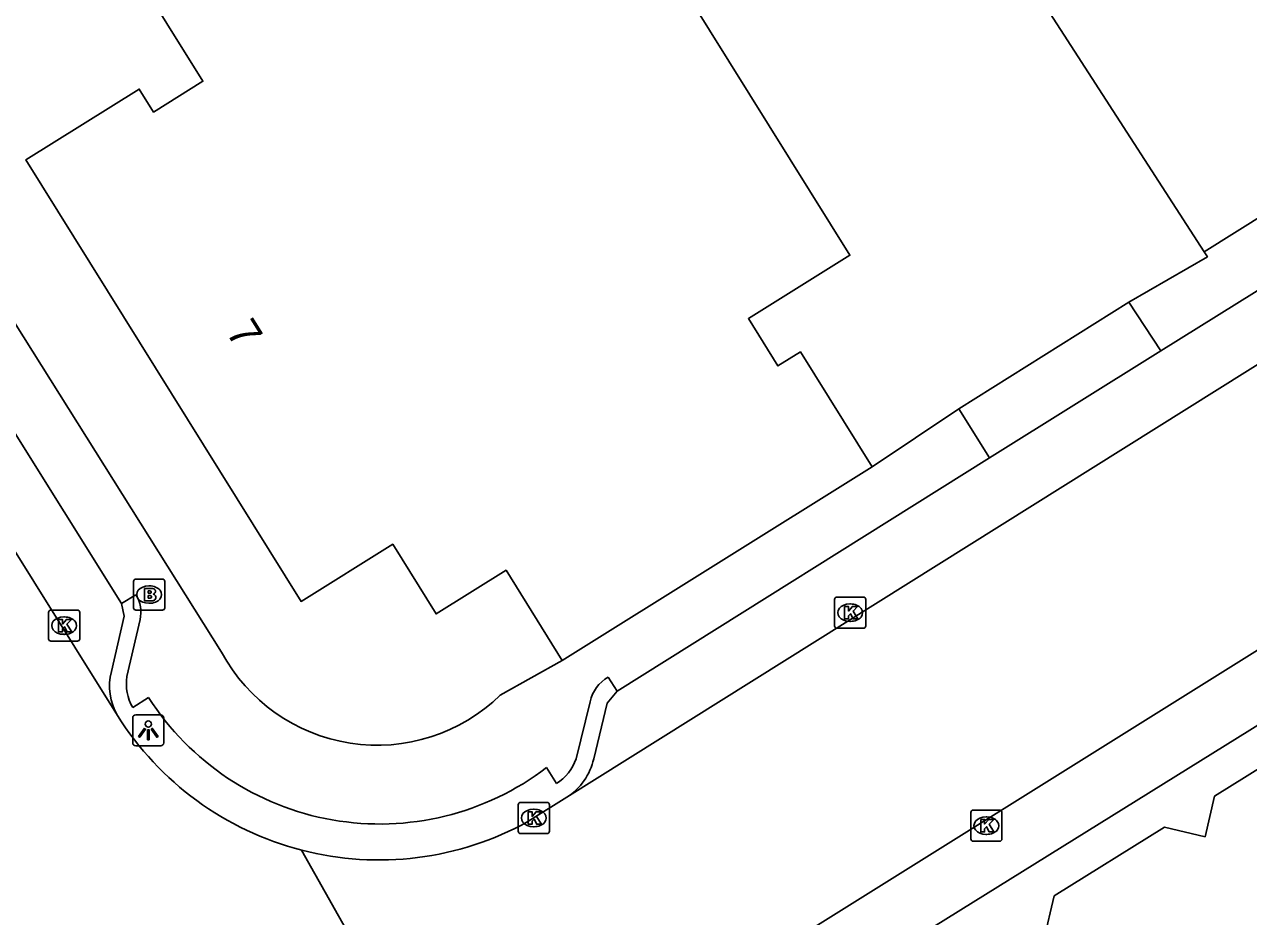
# Model space of a CAD drawing. Extents: x 158461 to 159795, y 387220 to 388672.
# Drawn here: x 158762.56 to 158801.91, y 387792.51 to 387821.18 of the extents above; entities that cross this region are included whole.
import ezdxf

# ---------------------------------------------------------------- set-up
doc = ezdxf.new("R2010")
doc.units = 0
for name, color, linetype in [('IMGEO_Brandkraan', 7, 'Continuous'), ('IMGEO_Kolk', 7, 'Continuous'), ('IMGEO_Lichtpunt', 7, 'Continuous'), ('IMGEO_Pand', 7, 'Continuous'), ('IMGEO_Pand_nummerreeks', 7, 'Continuous'), ('IMGEO_Parkeervlak_open', 7, 'Continuous'), ('IMGEO_Rijbaan_lokaal_gesloten', 7, 'Continuous'), ('IMGEO_Voetpad_open', 7, 'Continuous')]:
    doc.layers.add(name, color=color, linetype=linetype)

msp = doc.modelspace()

# ---------------------------------------------------------------- linework, layer by layer
at = {"layer": 'IMGEO_Brandkraan'}
for p, q in [((158766.068, 387802.431), (158766.068, 387803.283)), ((158766.143, 387803.357), (158766.995, 387803.357)), ((158766.556, 387803.137), (158766.581, 387803.137)), ((158767.069, 387803.283), (158767.069, 387802.431)), ((158766.995, 387802.357), (158766.143, 387802.357)), ((158766.579, 387802.577), (158766.554, 387802.577))]:
    msp.add_line(p, q, dxfattribs=at)
for points in [[(158766.068, 387802.431), (158766.068, 387803.283)], [(158766.143, 387803.357), (158766.995, 387803.357)], [(158766.416, 387803.057), (158766.416, 387802.657), (158766.629, 387802.657)], [(158766.647, 387803.057), (158766.416, 387803.057)], [(158767.069, 387803.283), (158767.069, 387802.431)], [(158766.595, 387802.976), (158766.541, 387802.976), (158766.541, 387802.9)], [(158766.541, 387802.9), (158766.594, 387802.9)], [(158766.603, 387802.824), (158766.541, 387802.824), (158766.541, 387802.743)], [(158766.541, 387802.743), (158766.603, 387802.743)], [(158766.995, 387802.357), (158766.143, 387802.357)]]:
    msp.add_lwpolyline(points, dxfattribs=at)
for centre, radius, start, end in [((158766.145, 387803.281), 0.0765, 91.552, 178.448), ((158766.145, 387803.281), 0.0765, 91.552, 178.448), ((158766.651, 387802.912), 0.145, 59.4692, 91.5367), ((158766.993, 387803.281), 0.0765, 1.552, 88.448), ((158766.993, 387803.281), 0.0765, 1.552, 88.448), ((158766.596, 387802.938), 0.0379, 267.8285, 90.9355), ((158766.604, 387802.783), 0.0404, 269.8759, 90.5077), ((158766.635, 387802.908), 0.251, 268.6676, 293.5347), ((158766.676, 387802.959), 0.0922, 285.5137, 58.1501), ((158766.681, 387802.767), 0.105, 301.3115, 78.989), ((158766.145, 387802.433), 0.0765, 181.552, 268.448), ((158766.145, 387802.433), 0.0765, 181.552, 268.448), ((158766.993, 387802.433), 0.0765, 271.552, 358.448), ((158766.993, 387802.433), 0.0765, 271.552, 358.448)]:
    msp.add_arc(centre, radius, start, end, dxfattribs=at)
for centre, major_axis, ratio, start_param, end_param in [((158766.555, 387802.857), (-0.387, 0.002), 0.722429, 4.712389, 7.853982), ((158766.58, 387802.857), (-0.39, 0.002), 0.717154, 1.570796, 4.712389)]:
    msp.add_ellipse(centre, major_axis=major_axis, ratio=ratio, start_param=start_param, end_param=end_param, dxfattribs=at)
at = {"layer": 'IMGEO_Kolk'}
for p, q in [((158788.603, 387801.851), (158788.603, 387802.703)), ((158788.678, 387802.777), (158789.53, 387802.777)), ((158789.604, 387802.703), (158789.604, 387801.851)), ((158763.335, 387801.434), (158763.335, 387802.286)), ((158763.41, 387802.36), (158764.262, 387802.36)), ((158764.336, 387802.286), (158764.336, 387801.434)), ((158789.091, 387802.557), (158789.116, 387802.557)), ((158763.823, 387802.14), (158763.848, 387802.14)), ((158789.114, 387801.997), (158789.089, 387801.997)), ((158763.846, 387801.58), (158763.821, 387801.58)), ((158789.53, 387801.777), (158788.678, 387801.777)), ((158764.262, 387801.36), (158763.41, 387801.36)), ((158778.433, 387795.253), (158778.433, 387796.105)), ((158778.508, 387796.179), (158779.36, 387796.179)), ((158779.434, 387796.105), (158779.434, 387795.253)), ((158778.921, 387795.959), (158778.946, 387795.959)), ((158792.982, 387795.006), (158792.982, 387795.858)), ((158793.057, 387795.932), (158793.909, 387795.932)), ((158793.47, 387795.712), (158793.495, 387795.712)), ((158793.983, 387795.858), (158793.983, 387795.006)), ((158779.36, 387795.179), (158778.508, 387795.179)), ((158778.944, 387795.399), (158778.919, 387795.399)), ((158793.909, 387794.932), (158793.057, 387794.932)), ((158793.493, 387795.152), (158793.468, 387795.152))]:
    msp.add_line(p, q, dxfattribs=at)
for points in [[(158788.603, 387801.851), (158788.603, 387802.703)], [(158788.678, 387802.777), (158789.53, 387802.777)], [(158789.604, 387802.703), (158789.604, 387801.851)], [(158763.335, 387801.434), (158763.335, 387802.286)], [(158763.41, 387802.36), (158764.262, 387802.36)], [(158764.336, 387802.286), (158764.336, 387801.434)], [(158788.924, 387802.477), (158789.047, 387802.477), (158789.047, 387802.326), (158789.177, 387802.477), (158789.341, 387802.477), (158789.195, 387802.326), (158789.348, 387802.077), (158789.196, 387802.077), (158789.111, 387802.241), (158789.047, 387802.174), (158789.047, 387802.077), (158788.924, 387802.077), (158788.924, 387802.477)], [(158763.656, 387802.06), (158763.779, 387802.06), (158763.779, 387801.909), (158763.909, 387802.06), (158764.073, 387802.06), (158763.927, 387801.909), (158764.08, 387801.66), (158763.928, 387801.66), (158763.843, 387801.824), (158763.779, 387801.757), (158763.779, 387801.66), (158763.656, 387801.66), (158763.656, 387802.06)], [(158789.53, 387801.777), (158788.678, 387801.777)], [(158764.262, 387801.36), (158763.41, 387801.36)], [(158778.433, 387795.253), (158778.433, 387796.105)], [(158778.508, 387796.179), (158779.36, 387796.179)], [(158779.434, 387796.105), (158779.434, 387795.253)], [(158778.754, 387795.879), (158778.877, 387795.879), (158778.877, 387795.728), (158779.007, 387795.879), (158779.171, 387795.879), (158779.025, 387795.728), (158779.178, 387795.479), (158779.026, 387795.479), (158778.941, 387795.643), (158778.877, 387795.576), (158778.877, 387795.479), (158778.754, 387795.479), (158778.754, 387795.879)], [(158792.982, 387795.006), (158792.982, 387795.858)], [(158793.057, 387795.932), (158793.909, 387795.932)], [(158793.303, 387795.632), (158793.426, 387795.632), (158793.426, 387795.481), (158793.556, 387795.632), (158793.72, 387795.632), (158793.574, 387795.481), (158793.727, 387795.232), (158793.575, 387795.232), (158793.49, 387795.396), (158793.426, 387795.329), (158793.426, 387795.232), (158793.303, 387795.232), (158793.303, 387795.632)], [(158793.983, 387795.858), (158793.983, 387795.006)], [(158779.36, 387795.179), (158778.508, 387795.179)], [(158793.909, 387794.932), (158793.057, 387794.932)]]:
    msp.add_lwpolyline(points, dxfattribs=at)
for centre, start, end in [((158788.68, 387802.701), 91.552, 178.448), ((158788.68, 387802.701), 91.552, 178.448), ((158789.528, 387802.701), 1.552, 88.448), ((158789.528, 387802.701), 1.552, 88.448), ((158763.412, 387802.284), 91.552, 178.448), ((158763.412, 387802.284), 91.552, 178.448), ((158764.26, 387802.284), 1.552, 88.448), ((158764.26, 387802.284), 1.552, 88.448), ((158788.68, 387801.853), 181.552, 268.448), ((158788.68, 387801.853), 181.552, 268.448), ((158789.528, 387801.853), 271.552, 358.448), ((158789.528, 387801.853), 271.552, 358.448), ((158763.412, 387801.436), 181.552, 268.448), ((158763.412, 387801.436), 181.552, 268.448), ((158764.26, 387801.436), 271.552, 358.448), ((158764.26, 387801.436), 271.552, 358.448), ((158778.51, 387796.103), 91.552, 178.448), ((158778.51, 387796.103), 91.552, 178.448), ((158779.358, 387796.103), 1.552, 88.448), ((158779.358, 387796.103), 1.552, 88.448), ((158793.059, 387795.856), 91.552, 178.448), ((158793.059, 387795.856), 91.552, 178.448), ((158793.907, 387795.856), 1.552, 88.448), ((158793.907, 387795.856), 1.552, 88.448), ((158778.51, 387795.255), 181.552, 268.448), ((158778.51, 387795.255), 181.552, 268.448), ((158779.358, 387795.255), 271.552, 358.448), ((158779.358, 387795.255), 271.552, 358.448), ((158793.059, 387795.008), 181.552, 268.448), ((158793.059, 387795.008), 181.552, 268.448), ((158793.907, 387795.008), 271.552, 358.448), ((158793.907, 387795.008), 271.552, 358.448)]:
    msp.add_arc(centre, 0.0765, start, end, dxfattribs=at)
for centre, major_axis, ratio, start_param, end_param in [((158789.09, 387802.277), (-0.387, 0.002), 0.722429, 4.712389, 7.853982), ((158789.115, 387802.277), (-0.39, 0.002), 0.717154, 1.570796, 4.712389), ((158763.822, 387801.86), (-0.387, 0.002), 0.722429, 4.712389, 7.853982), ((158763.847, 387801.86), (-0.39, 0.002), 0.717154, 1.570796, 4.712389), ((158778.92, 387795.679), (-0.387, 0.002), 0.722429, 4.712389, 7.853982), ((158778.945, 387795.679), (-0.39, 0.002), 0.717154, 1.570796, 4.712389), ((158793.469, 387795.432), (-0.387, 0.002), 0.722429, 4.712389, 7.853982), ((158793.494, 387795.432), (-0.39, 0.002), 0.717154, 1.570796, 4.712389)]:
    msp.add_ellipse(centre, major_axis=major_axis, ratio=ratio, start_param=start_param, end_param=end_param, dxfattribs=at)
at = {"layer": 'IMGEO_Lichtpunt'}
for p, q in [((158766.042, 387798.898), (158766.042, 387798.091)), ((158766.042, 387798.898), (158766.042, 387798.091)), ((158766.944, 387798.993), (158766.136, 387798.993)), ((158766.944, 387798.993), (158766.136, 387798.993)), ((158767.038, 387798.091), (158767.038, 387798.898)), ((158767.038, 387798.091), (158767.038, 387798.898)), ((158766.136, 387797.997), (158766.944, 387797.997)), ((158766.136, 387797.997), (158766.944, 387797.997))]:
    msp.add_line(p, q, dxfattribs=at)
for points in [[(158766.416, 387798.562), (158766.455, 387798.534), (158766.267, 387798.272), (158766.229, 387798.299), (158766.416, 387798.562)], [(158766.518, 387798.514), (158766.565, 387798.514), (158766.565, 387798.192), (158766.518, 387798.192), (158766.518, 387798.514)], [(158766.628, 387798.534), (158766.666, 387798.561), (158766.853, 387798.299), (158766.814, 387798.271), (158766.628, 387798.534)]]:
    msp.add_lwpolyline(points, dxfattribs=at)
msp.add_circle((158766.541, 387798.696), 0.0994, dxfattribs=at)
for centre, start, end in [((158766.136, 387798.898), 90, 180), ((158766.136, 387798.898), 90, 180), ((158766.944, 387798.898), 0, 90), ((158766.944, 387798.898), 0, 90), ((158766.136, 387798.091), 180, 270), ((158766.136, 387798.091), 180, 270), ((158766.944, 387798.091), 270, 0), ((158766.944, 387798.091), 270, 360)]:
    msp.add_arc(centre, 0.0946, start, end, dxfattribs=at)
at = {"layer": 'IMGEO_Pand'}
for points in [[(158800.488, 387813.876), (158783.815, 387839.674), (158799.126, 387849.283), (158799.192, 387849.165)], [(158799.192, 387849.165), (158814.073, 387825.912), (158813.131, 387821.784), (158800.488, 387813.876)], [(158789.812, 387806.958), (158787.506, 387810.654), (158786.782, 387810.203), (158785.831, 387811.728), (158789.093, 387813.763), (158776.177, 387834.469), (158763.717, 387826.697), (158768.299, 387819.351), (158766.712, 387818.361), (158766.252, 387819.098), (158762.604, 387816.822), (158771.452, 387802.636), (158774.397, 387804.473), (158775.793, 387802.235), (158778.041, 387803.637), (158779.847, 387800.742)], [(158779.847, 387800.742), (158789.812, 387806.958)], [(158802.821, 387761.174), (158793.828, 387775.647), (158790.867, 387780.413), (158789.486, 387780.734), (158786.3, 387785.852), (158786.708, 387787.602), (158788.607, 387788.784), (158790.064, 387788.446), (158790.403, 387789.901), (158793.92, 387792.09), (158795.334, 387791.761), (158795.664, 387793.175), (158799.205, 387795.379), (158800.514, 387795.074), (158800.819, 387796.384), (158804.53, 387798.693)]]:
    msp.add_lwpolyline(points, dxfattribs=at)
at = {"layer": 'IMGEO_Parkeervlak_open'}
msp.add_lwpolyline([(158809.746, 387803.347), (158787.736, 387789.66), (158787.179, 387789.542)], dxfattribs=at)
at = {"layer": 'IMGEO_Rijbaan_lokaal_gesloten'}
for points in [[(158726.354, 387861.718), (158765.551, 387798.969)], [(158828.269, 387821.994), (158830.287, 387818.613), (158784.019, 387789.717)], [(158779.995, 387796.347), (158811.887, 387816.318)], [(158778.744, 387795.562), (158779.995, 387796.347)], [(158771.471, 387794.645), (158778.072, 387782.921)]]:
    msp.add_lwpolyline(points, dxfattribs=at)
for centre, radius, start, end in [((158773.955, 387804.26), 9.931, 212.1945, 255.5163), ((158773.953, 387804.263), 9.933, 255.5321, 298.8401)]:
    msp.add_arc(centre, radius, start, end, dxfattribs=at)
at = {"layer": 'IMGEO_Voetpad_open'}
for points in [[(158808.291, 387816.421), (158799.087, 387810.694)], [(158759.914, 387815.287), (158768.898, 387801.005)], [(158765.684, 387802.572), (158758.354, 387814.271)], [(158800.488, 387813.876), (158800.589, 387813.713), (158798.057, 387812.257)], [(158792.594, 387808.827), (158798.057, 387812.257)], [(158798.057, 387812.257), (158799.087, 387810.694)], [(158799.087, 387810.694), (158793.583, 387807.247)], [(158789.812, 387806.958), (158792.594, 387808.827)], [(158793.583, 387807.247), (158792.594, 387808.827)], [(158793.583, 387807.247), (158781.609, 387799.757)], [(158766.145, 387802.853), (158765.684, 387802.572)], [(158765.358, 387800.383), (158765.761, 387802.161), (158765.684, 387802.572)], [(158765.85, 387800.22), (158766.276, 387802.052)], [(158777.857, 387799.628), (158779.847, 387800.742)], [(158781.609, 387799.757), (158781.325, 387800.205)], [(158766.551, 387799.548), (158766.039, 387799.224)], [(158781.609, 387799.757), (158781.294, 387799.373), (158780.859, 387797.583)], [(158780.75, 387799.411), (158780.293, 387797.58)], [(158779.661, 387796.788), (158779.346, 387797.302)]]:
    msp.add_lwpolyline(points, dxfattribs=at)
for centre, radius, start, end in [((158765.24, 387802.294), 1.063, 346.8555, 31.721), ((158773.896, 387803.689), 5.673, 208.2392, 314.2848), ((158767.124, 387799.904), 1.83, 164.8168, 210.728), ((158767.423, 387800.003), 1.588, 172.134, 209.3553), ((158781.872, 387799.203), 1.141, 118.6556, 169.5217), ((158773.982, 387804.311), 8.826, 212.6615, 307.4262), ((158778.893, 387798.049), 1.476, 301.3425, 341.4792), ((158778.936, 387798.007), 1.969, 302.5308, 347.5598)]:
    msp.add_arc(centre, radius, start, end, dxfattribs=at)

# ---------------------------------------------------------------- texts
at = {"layer": 'IMGEO_Pand_nummerreeks'}
msp.add_text('7', height=1, rotation=301.9523, dxfattribs=at).set_placement((158769.021, 387811.297))

doc.saveas('drawing.dxf')
